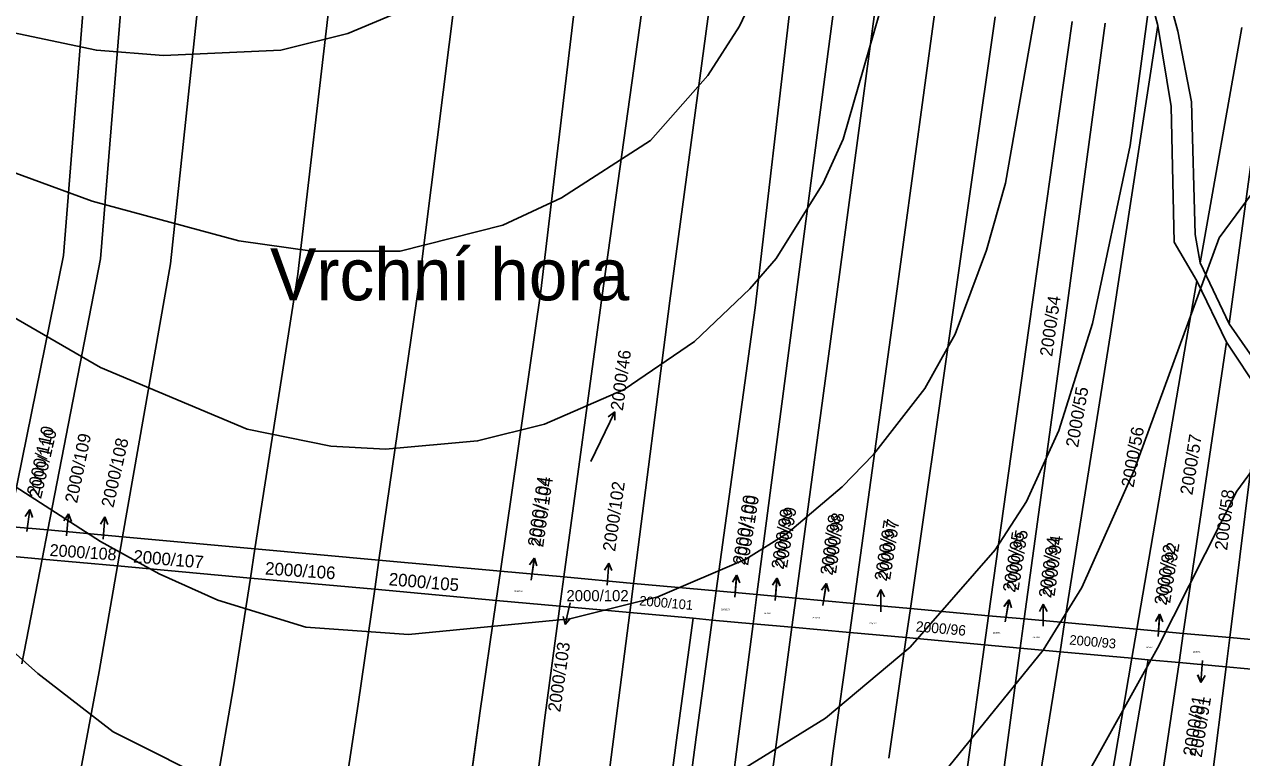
# Model space of a CAD drawing. Extents: x -555860 to -552701, y -1187050 to -1182291.
# Drawn here: x -554450.6 to -554286.6, y -1184127.3 to -1184028.4 of the extents above; entities that cross this region are included whole.
import ezdxf

# ---------------------------------------------------------------- set-up
doc = ezdxf.new("R2010")
doc.units = 0
for name, color, linetype in [('LEG_2b', 7, 'Continuous'), ('Level 16', 7, 'Continuous'), ('Level 32', 7, 'Continuous'), ('Level 40', 7, 'Continuous'), ('Level 41', 7, 'Continuous'), ('navrh_BV', 7, 'Continuous'), ('Parcelní čísla', 7, 'Continuous'), ('stav_BV', 7, 'Continuous')]:
    doc.layers.add(name, color=color, linetype=linetype)

msp = doc.modelspace()

# ---------------------------------------------------------------- linework, layer by layer
at = {"layer": 'Level 16'}
for p, q in [((-554372.34, -1184083.38), (-554371.04, -1184080.67)), ((-554371.04, -1184080.67), (-554371.92, -1184081.36)), ((-554371.04, -1184080.67), (-554371.02, -1184081.79)), ((-554449.86, -1184093.83), (-554450.49, -1184094.75)), ((-554450.26, -1184096.8), (-554449.86, -1184093.83)), ((-554449.86, -1184093.83), (-554449.5, -1184094.88)), ((-554444.65, -1184094.4), (-554445.24, -1184095.35)), ((-554444.92, -1184097.39), (-554444.65, -1184094.4)), ((-554444.65, -1184094.4), (-554444.24, -1184095.44)), ((-554439.73, -1184094.83), (-554440.3, -1184095.79)), ((-554439.96, -1184097.82), (-554439.73, -1184094.83)), ((-554439.73, -1184094.83), (-554439.31, -1184095.86)), ((-554381.88, -1184100.38), (-554382.51, -1184101.3)), ((-554382.28, -1184103.35), (-554381.88, -1184100.38)), ((-554381.88, -1184100.38), (-554381.52, -1184101.43)), ((-554371.85, -1184101.04), (-554372.42, -1184102)), ((-554372.07, -1184104.03), (-554371.85, -1184101.04)), ((-554371.85, -1184101.04), (-554371.43, -1184102.07)), ((-554354.61, -1184102.66), (-554355.19, -1184103.61)), ((-554354.86, -1184105.65), (-554354.61, -1184102.66)), ((-554354.61, -1184102.66), (-554354.2, -1184103.7)), ((-554349.17, -1184103.09), (-554349.76, -1184104.04)), ((-554349.44, -1184106.08), (-554349.17, -1184103.09)), ((-554349.17, -1184103.09), (-554348.76, -1184104.13)), ((-554342.51, -1184103.8), (-554343.16, -1184104.7)), ((-554343, -1184106.76), (-554342.51, -1184103.8)), ((-554342.51, -1184103.8), (-554342.18, -1184104.87)), ((-554335.18, -1184104.61), (-554335.68, -1184105.61)), ((-554335.18, -1184107.61), (-554335.18, -1184104.61)), ((-554335.18, -1184104.61), (-554334.68, -1184105.61)), ((-554377.03, -1184106.42), (-554377.71, -1184109.34)), ((-554317.91, -1184106.02), (-554318.58, -1184106.91)), ((-554318.44, -1184108.97), (-554317.91, -1184106.02)), ((-554317.91, -1184106.02), (-554317.59, -1184107.09)), ((-554313.29, -1184106.57), (-554313.79, -1184107.57)), ((-554313.29, -1184109.57), (-554313.29, -1184106.57)), ((-554313.29, -1184106.57), (-554312.79, -1184107.57)), ((-554377.71, -1184109.34), (-554377.97, -1184108.26)), ((-554377.71, -1184109.34), (-554376.99, -1184108.48)), ((-554297.6, -1184107.94), (-554298.17, -1184108.9)), ((-554297.83, -1184110.93), (-554297.6, -1184107.94)), ((-554297.6, -1184107.94), (-554297.18, -1184108.97)), ((-554291.85, -1184114.17), (-554292.08, -1184117.16)), ((-554292.08, -1184117.16), (-554292.5, -1184116.13)), ((-554292.08, -1184117.16), (-554291.5, -1184116.2))]:
    msp.add_line(p, q, dxfattribs=at)
msp.add_lwpolyline([(-554374.25, -1184087.35), (-554372.34, -1184083.38)], dxfattribs=at)
at = {"layer": 'Level 32'}
msp.add_lwpolyline([(-554419.97, -1184209.57), (-554415.38, -1184182.72), (-554413.02, -1184168.92), (-554405.62, -1184120.08), (-554403.37, -1184104.58), (-554387.01, -1184106.07), (-554389.22, -1184121.26), (-554395.98, -1184171.07), (-554397.8, -1184182.71), (-554402.34, -1184211.82), (-554404.2, -1184226.28), (-554421.69, -1184224.28), (-554419.97, -1184209.57)], dxfattribs=at)
at = {"layer": 'Level 40'}
msp.add_lwpolyline([(-554477.15, -1184090.65), (-554448.78, -1184115.91), (-554438.62, -1184123.81), (-554423.66, -1184131.29), (-554414.07, -1184134.39), (-554395.72, -1184136.93), (-554382.18, -1184136.79), (-554366.09, -1184133.83), (-554355.93, -1184130.16), (-554342.66, -1184121.97), (-554331.23, -1184112.38), (-554319.8, -1184099.25), (-554315.57, -1184092.76), (-554311.19, -1184083.17), (-554306.68, -1184068.77), (-554301.6, -1184044.78), (-554298.92, -1184025.03), (-554296.38, -1184014.86), (-554294.41, -1184010.73), (-554292.14, -1184008.94), (-554288.44, -1184008.36), (-554285.93, -1184009.08)], dxfattribs=at)
at = {"layer": 'Level 41'}
for points in [[(-554343.51, -1183942.61), (-554353.95, -1183973.94), (-554359.6, -1183988.05), (-554366.65, -1184002.17), (-554370.74, -1184007.95), (-554375.96, -1184013.03), (-554384.43, -1184019.24), (-554391.21, -1184023.05), (-554407.01, -1184029.68), (-554416.04, -1184031.94), (-554431.85, -1184032.65), (-554440.88, -1184031.94), (-554452.17, -1184029.54)], [(-554280.57, -1183952.92), (-554289.6, -1183948.26), (-554299.2, -1183945.44), (-554307.1, -1183945.3), (-554313.03, -1183946.85), (-554320.51, -1183950.09), (-554330.24, -1183958.7), (-554337.02, -1183969.28), (-554338.71, -1183974.51), (-554347.46, -1184010.63), (-554352.12, -1184024.18), (-554354.23, -1184028.7), (-554358.47, -1184035.33), (-554366.23, -1184044.08), (-554378.22, -1184051.84), (-554386.13, -1184055.51), (-554399.95, -1184059.03), (-554411.81, -1184059.03), (-554421.69, -1184057.62), (-554441.44, -1184052.26), (-554461.2, -1184045.06)], [(-554472.77, -1184055.93), (-554440.31, -1184074.7), (-554420.56, -1184083.02), (-554409.27, -1184085.28), (-554401.93, -1184085.71), (-554389.51, -1184084.58), (-554380.48, -1184082.32), (-554369.76, -1184077.66), (-554360.3, -1184071.17), (-554352.82, -1184064.11), (-554349.29, -1184060.02), (-554342.94, -1184049.86), (-554340.26, -1184043.94), (-554324.88, -1183990.59), (-554320.22, -1183980.72), (-554314.44, -1183972.96), (-554306.54, -1183967.31), (-554300.05, -1183965.33), (-554293.55, -1183965.61), (-554285.09, -1183968.16)], [(-554285.93, -1183987.77), (-554292.14, -1183984.67), (-554297.79, -1183983.68), (-554301.74, -1183984.95), (-554304.7, -1183987.07), (-554306.68, -1183990.17), (-554307.81, -1183993.42), (-554312.46, -1184015.99), (-554318.39, -1184049.86), (-554320.93, -1184058.89), (-554325.16, -1184070.18), (-554329.26, -1184077.52), (-554336.17, -1184086.41), (-554340.4, -1184090.78), (-554347.74, -1184097), (-554353.39, -1184100.52), (-554365.24, -1184105.6), (-554377.09, -1184108.57), (-554398.83, -1184110.68), (-554412.66, -1184109.7), (-554424.51, -1184106.03), (-554432.41, -1184102.5), (-554440.31, -1184098.12), (-554455.27, -1184088.53)], [(-554284.38, -1184050.15), (-554289.6, -1184057.2), (-554301.03, -1184088.53), (-554308.09, -1184104.33), (-554313.31, -1184112.8), (-554326.01, -1184128.46), (-554336.59, -1184139.33), (-554349.72, -1184149.63), (-554355.36, -1184153.02), (-554359.88, -1184154.99), (-554372.3, -1184158.38), (-554385.84, -1184159.65), (-554396, -1184158.66), (-554409.55, -1184156.41), (-554417.85, -1184154.23), (-554424.79, -1184151.89), (-554435.09, -1184146.53), (-554444.41, -1184140.32), (-554454.01, -1184132.84)], [(-554452.03, -1184159.65), (-554439.61, -1184169.39), (-554423.66, -1184177.85), (-554415.2, -1184181.38), (-554408.99, -1184182.94), (-554392.05, -1184185.47), (-554376.81, -1184184.91), (-554366.93, -1184183.36), (-554357.06, -1184180.53), (-554348.31, -1184176.58), (-554339.28, -1184170.38), (-554327.98, -1184159.51), (-554317.82, -1184146.39), (-554308.09, -1184130.86), (-554297.93, -1184112.52), (-554287.2, -1184091.35), (-554285.23, -1184088.67)]]:
    msp.add_lwpolyline(points, dxfattribs=at)
at = {"layer": 'navrh_BV'}
for p, q in [((-554278.92, -1183999.95), (-554288.26, -1184068.81)), ((-554302.72, -1184010.66), (-554297.86, -1184028.62)), ((-554442.23, -1184020.86), (-554445.32, -1184059.62)), ((-554437.16, -1184021.07), (-554440.3, -1184060.06)), ((-554426.75, -1184021.69), (-554430.89, -1184060.71)), ((-554409.12, -1184022.6), (-554413.73, -1184062.1)), ((-554297.25, -1184021.67), (-554295.16, -1184029.35)), ((-554392.4, -1184023.49), (-554397.39, -1184063.28)), ((-554376.25, -1184024.44), (-554380.97, -1184064.42)), ((-554367.16, -1184025), (-554372.74, -1184064.98)), ((-554358.19, -1184025.38), (-554363.61, -1184065.71)), ((-554347.42, -1184026.14), (-554352.12, -1184066.65)), ((-554341.52, -1184026.32), (-554346.85, -1184066.92)), ((-554335.97, -1184026.73), (-554341.49, -1184067.51)), ((-554327.94, -1184027.07), (-554333.51, -1184068.06)), ((-554319.77, -1184027.42), (-554325.68, -1184068.53)), ((-554309.39, -1184028.04), (-554315.25, -1184069.38)), ((-554304.98, -1184028.27), (-554310.55, -1184069.66)), ((-554297.86, -1184028.62), (-554304.22, -1184070.16)), ((-554297.86, -1184028.62), (-554296.05, -1184039.52)), ((-554295.16, -1184029.35), (-554293.31, -1184038.88)), ((-554286.56, -1184028.87), (-554292.16, -1184060.57)), ((-554296.05, -1184039.52), (-554295.66, -1184057.8)), ((-554293.31, -1184038.88), (-554292.85, -1184056.75)), ((-554292.85, -1184056.75), (-554292.16, -1184060.57)), ((-554295.66, -1184057.8), (-554292.59, -1184063.03)), ((-554445.32, -1184059.62), (-554452.71, -1184096.1)), ((-554440.3, -1184060.06), (-554447.41, -1184096.58)), ((-554430.89, -1184060.71), (-554437.34, -1184097.5)), ((-554292.16, -1184060.57), (-554288.26, -1184068.81)), ((-554413.73, -1184062.1), (-554419.51, -1184099.13)), ((-554397.39, -1184063.28), (-554402.8, -1184100.65)), ((-554292.59, -1184063.03), (-554293.98, -1184070.91)), ((-554292.59, -1184063.03), (-554288.63, -1184071.28)), ((-554380.97, -1184064.42), (-554386.44, -1184102.14)), ((-554372.74, -1184064.98), (-554377.89, -1184102.92)), ((-554363.61, -1184065.71), (-554368.51, -1184103.78)), ((-554352.12, -1184066.65), (-554357.35, -1184104.79)), ((-554346.85, -1184066.92), (-554351.87, -1184105.29)), ((-554341.49, -1184067.51), (-554346.65, -1184105.77)), ((-554333.51, -1184068.06), (-554338.84, -1184106.48)), ((-554325.68, -1184068.53), (-554331.2, -1184107.18)), ((-554288.26, -1184068.81), (-554283.73, -1184075.32)), ((-554315.25, -1184069.38), (-554320.66, -1184108.14)), ((-554310.55, -1184069.66), (-554315.86, -1184108.58)), ((-554304.22, -1184070.16), (-554310.42, -1184109.07)), ((-554293.98, -1184070.91), (-554300.68, -1184109.96)), ((-554288.63, -1184071.28), (-554294.43, -1184110.53)), ((-554288.63, -1184071.28), (-554284.07, -1184078.1)), ((-554284.07, -1184078.1), (-554288.18, -1184111.1)), ((-554447.41, -1184096.58), (-554452.71, -1184096.1)), ((-554447.41, -1184096.58), (-554448.17, -1184100.51)), ((-554437.34, -1184097.5), (-554447.41, -1184096.58)), ((-554437.34, -1184097.5), (-554438.03, -1184101.43)), ((-554419.51, -1184099.13), (-554437.34, -1184097.5)), ((-554453.5, -1184100.02), (-554448.17, -1184100.51)), ((-554419.51, -1184099.13), (-554420.12, -1184103.06)), ((-554402.8, -1184100.65), (-554419.51, -1184099.13)), ((-554450.91, -1184114.61), (-554448.17, -1184100.51)), ((-554438.03, -1184101.43), (-554448.17, -1184100.51)), ((-554438.03, -1184101.43), (-554440.52, -1184115.68)), ((-554438.03, -1184101.43), (-554420.12, -1184103.06)), ((-554402.8, -1184100.65), (-554403.37, -1184104.58)), ((-554386.44, -1184102.14), (-554402.8, -1184100.65)), ((-554422.41, -1184117.71), (-554420.12, -1184103.06)), ((-554420.12, -1184103.06), (-554403.37, -1184104.58)), ((-554386.44, -1184102.14), (-554387.01, -1184106.07)), ((-554377.89, -1184102.92), (-554386.44, -1184102.14)), ((-554377.89, -1184102.92), (-554378.42, -1184106.86)), ((-554368.51, -1184103.78), (-554377.89, -1184102.92)), ((-554405.62, -1184120.08), (-554403.37, -1184104.58)), ((-554403.37, -1184104.58), (-554387.01, -1184106.07)), ((-554368.51, -1184103.78), (-554369.02, -1184107.71)), ((-554357.35, -1184104.79), (-554368.51, -1184103.78)), ((-554357.35, -1184104.79), (-554357.89, -1184108.73)), ((-554351.87, -1184105.29), (-554357.35, -1184104.79)), ((-554387.01, -1184106.07), (-554389.22, -1184121.26)), ((-554387.01, -1184106.07), (-554378.42, -1184106.86)), ((-554380.5, -1184122.21), (-554378.42, -1184106.86)), ((-554369.02, -1184107.71), (-554378.42, -1184106.86)), ((-554351.87, -1184105.29), (-554352.39, -1184109.23)), ((-554346.65, -1184105.77), (-554351.87, -1184105.29)), ((-554346.65, -1184105.77), (-554347.18, -1184109.7)), ((-554338.84, -1184106.48), (-554346.65, -1184105.77)), ((-554338.84, -1184106.48), (-554339.38, -1184110.41)), ((-554331.2, -1184107.18), (-554338.84, -1184106.48)), ((-554369.02, -1184107.71), (-554371.04, -1184123.4)), ((-554369.02, -1184107.71), (-554360.47, -1184108.49)), ((-554362.64, -1184124.26), (-554360.47, -1184108.49)), ((-554360.47, -1184108.49), (-554357.89, -1184108.73)), ((-554331.2, -1184107.18), (-554331.76, -1184111.1)), ((-554320.66, -1184108.14), (-554331.2, -1184107.18)), ((-554320.66, -1184108.14), (-554321.21, -1184112.07)), ((-554315.86, -1184108.58), (-554320.66, -1184108.14)), ((-554360.06, -1184124.53), (-554357.89, -1184108.73)), ((-554357.89, -1184108.73), (-554352.39, -1184109.23)), ((-554354.46, -1184125.08), (-554352.39, -1184109.23)), ((-554352.39, -1184109.23), (-554347.18, -1184109.7)), ((-554349.3, -1184125.48), (-554347.18, -1184109.7)), ((-554347.18, -1184109.7), (-554339.38, -1184110.41)), ((-554315.86, -1184108.58), (-554316.4, -1184112.5)), ((-554310.42, -1184109.07), (-554315.86, -1184108.58)), ((-554310.42, -1184109.07), (-554311.04, -1184112.99)), ((-554300.68, -1184109.96), (-554310.42, -1184109.07)), ((-554300.68, -1184109.96), (-554301.35, -1184113.88)), ((-554294.43, -1184110.53), (-554300.68, -1184109.96)), ((-554341.63, -1184126.65), (-554339.38, -1184110.41)), ((-554339.38, -1184110.41), (-554331.76, -1184111.1)), ((-554334.09, -1184127.34), (-554331.76, -1184111.1)), ((-554331.76, -1184111.1), (-554321.21, -1184112.07)), ((-554294.43, -1184110.53), (-554295.01, -1184114.45)), ((-554288.18, -1184111.1), (-554294.43, -1184110.53)), ((-554288.18, -1184111.1), (-554288.67, -1184115.03)), ((-554269.76, -1184112.78), (-554288.18, -1184111.1)), ((-554323.5, -1184128.49), (-554321.21, -1184112.07)), ((-554321.21, -1184112.07), (-554316.4, -1184112.5)), ((-554318.63, -1184128.92), (-554316.4, -1184112.5)), ((-554316.4, -1184112.5), (-554311.04, -1184112.99)), ((-554313.66, -1184129.41), (-554311.04, -1184112.99)), ((-554311.04, -1184112.99), (-554301.35, -1184113.88)), ((-554304.17, -1184130.32), (-554301.35, -1184113.88)), ((-554301.98, -1184130.55), (-554299.16, -1184114.07)), ((-554301.35, -1184113.88), (-554299.16, -1184114.07)), ((-554299.16, -1184114.07), (-554295.01, -1184114.45)), ((-554297.46, -1184131.02), (-554295.01, -1184114.45)), ((-554295.01, -1184114.45), (-554288.67, -1184115.03)), ((-554290.75, -1184131.71), (-554288.67, -1184115.03)), ((-554288.67, -1184115.03), (-554270.18, -1184116.71)), ((-554440.52, -1184115.68), (-554449.66, -1184164.67)), ((-554430.77, -1184166.73), (-554422.41, -1184117.71)), ((-554413.02, -1184168.92), (-554405.62, -1184120.08)), ((-554389.22, -1184121.26), (-554395.98, -1184171.07)), ((-554386.64, -1184172.04), (-554380.5, -1184122.21)), ((-554371.04, -1184123.4), (-554377.39, -1184173.16)), ((-554369.11, -1184174.14), (-554362.64, -1184124.26)), ((-554366.53, -1184174.44), (-554360.06, -1184124.53)), ((-554360.97, -1184175.12), (-554354.46, -1184125.08)), ((-554355.93, -1184175.7), (-554349.3, -1184125.48)), ((-554348.24, -1184176.68), (-554341.63, -1184126.65))]:
    msp.add_line(p, q, dxfattribs=at)
at = {"layer": 'stav_BV'}
for p, q in [((-554449.84, -1184093.83), (-554450.48, -1184094.75)), ((-554450.26, -1184096.8), (-554449.84, -1184093.83)), ((-554449.84, -1184093.83), (-554449.49, -1184094.89)), ((-554381.86, -1184100.38), (-554382.5, -1184101.3)), ((-554382.28, -1184103.35), (-554381.86, -1184100.38)), ((-554381.86, -1184100.38), (-554381.51, -1184101.44)), ((-554354.6, -1184102.66), (-554355.19, -1184103.61)), ((-554354.86, -1184105.65), (-554354.6, -1184102.66)), ((-554354.6, -1184102.66), (-554354.19, -1184103.7)), ((-554349.18, -1184103.09), (-554349.77, -1184104.04)), ((-554349.44, -1184106.08), (-554349.18, -1184103.09)), ((-554349.18, -1184103.09), (-554348.77, -1184104.13)), ((-554342.53, -1184103.8), (-554343.18, -1184104.71)), ((-554343, -1184106.76), (-554342.53, -1184103.8)), ((-554342.53, -1184103.8), (-554342.19, -1184104.86)), ((-554335.18, -1184104.61), (-554335.68, -1184105.61)), ((-554335.18, -1184107.61), (-554335.18, -1184104.61)), ((-554335.18, -1184104.61), (-554334.68, -1184105.61)), ((-554317.92, -1184106.02), (-554318.59, -1184106.91)), ((-554318.44, -1184108.97), (-554317.92, -1184106.02)), ((-554317.92, -1184106.02), (-554317.6, -1184107.09)), ((-554313.29, -1184106.57), (-554313.79, -1184107.57)), ((-554313.29, -1184109.57), (-554313.29, -1184106.57)), ((-554313.29, -1184106.57), (-554312.79, -1184107.57)), ((-554297.62, -1184107.94), (-554298.19, -1184108.9)), ((-554297.83, -1184110.93), (-554297.62, -1184107.94)), ((-554297.62, -1184107.94), (-554297.19, -1184108.97)), ((-554291.85, -1184114.17), (-554292.06, -1184117.16)), ((-554292.06, -1184117.16), (-554292.49, -1184116.13)), ((-554292.06, -1184117.16), (-554291.49, -1184116.2))]:
    msp.add_line(p, q, dxfattribs=at)

# ---------------------------------------------------------------- texts
at = {"layer": 'LEG_2b'}
for s, height, rotation, p in [('2000/54', 1.7, 82, (-554312.1, -1184073.29)), ('2000/55', 1.7, 80, (-554308.62, -1184085.55)), ('2000/110', 1.7, 77, (-554448.33, -1184092.47)), ('2000/56', 1.7, 80, (-554301.13, -1184090.94)), ('2000/57', 1.7, 81, (-554293.21, -1184091.95)), ('2000/104', 1.7, 82, (-554380.68, -1184098.98)), ('2000/100', 1.7, 81, (-554353.07, -1184101.45)), ('2000/58', 1.7, 83, (-554288.53, -1184099.39)), ('2000/99', 1.7, 81, (-554347.82, -1184101.76)), ('2000/98', 1.7, 82, (-554341.22, -1184102.53)), ('2000/97', 1.7, 81, (-554333.93, -1184103.38)), ('2000/95', 1.7, 81, (-554316.63, -1184104.82)), ('2000/108', 1.615, 356, (-554447.21, -1184100.08)), ('2000/94', 1.7, 82, (-554311.78, -1184105.59)), ('2000/92', 1.7, 81, (-554296.21, -1184106.53)), ('2000/107', 1.7, 355, (-554435.95, -1184100.96)), ('2000/106', 1.7, 356, (-554418.18, -1184102.58)), ('2000/105', 1.7, 355, (-554401.54, -1184104.03)), ('2000/101', 1.3, 355, (-554367.77, -1184106.74)), ('2000/96', 1.4, 355, (-554330.52, -1184110.26)), ('2000/93', 1.3, 355, (-554309.82, -1184112.02)), ('2000/91', 1.7, 81, (-554291.96, -1184127.32))]:
    msp.add_text(s, height=height, rotation=rotation, dxfattribs=at).set_placement(p)
for s, height, p in [('2000/104', 0.2, (-554384.58, -1184104.94)), ('2000/102', 1.502, (-554377.54, -1184106.19)), ('2000/100', 0.2, (-554356.7, -1184107.4)), ('2000/99', 0.2, (-554351, -1184107.92)), ('2000/98', 0.2, (-554344.38, -1184108.51)), ('2000/97', 0.2, (-554336.74, -1184109.28)), ('2000/95', 0.2, (-554320.09, -1184110.55)), ('2000/94', 0.2, (-554314.76, -1184111.15)), ('2000/92', 0.2, (-554299.58, -1184112.51)), ('2000/91', 0.2, (-554293.14, -1184113.11))]:
    msp.add_text(s, height=height, dxfattribs=at).set_placement(p)
at = {"layer": 'Level 16'}
for s, rotation, p in [('2000/46', 82.1708, (-554369.94, -1184080.59)), ('2000/110', 77.4, (-554448.64, -1184092.06)), ('2000/109', 78.3, (-554443.48, -1184093.06)), ('2000/108', 77.4, (-554438.59, -1184093.66)), ('2000/104', 81.9, (-554381.1, -1184098.9)), ('2000/102', 81.9, (-554370.99, -1184099.56)), ('2000/100', 81, (-554353.49, -1184101.38)), ('2000/99', 81, (-554348.29, -1184101.98)), ('2000/98', 81.9, (-554341.69, -1184102.77)), ('2000/97', 81, (-554334.39, -1184103.56)), ('2000/95', 81, (-554317.1, -1184105.08)), ('2000/94', 81.9, (-554312.25, -1184105.82)), ('2000/92', 81, (-554296.69, -1184106.81)), ('2000/103', 81.9, (-554378.38, -1184121.21)), ('2000/91', 81, (-554292.81, -1184127.16))]:
    msp.add_text(s, height=1.7, rotation=rotation, dxfattribs=at).set_placement(p)
at = {"layer": 'Parcelní čísla'}
msp.add_text('Vrchní hora', height=7, dxfattribs=at).set_placement((-554417.48, -1184065.64))

doc.saveas('drawing.dxf')
